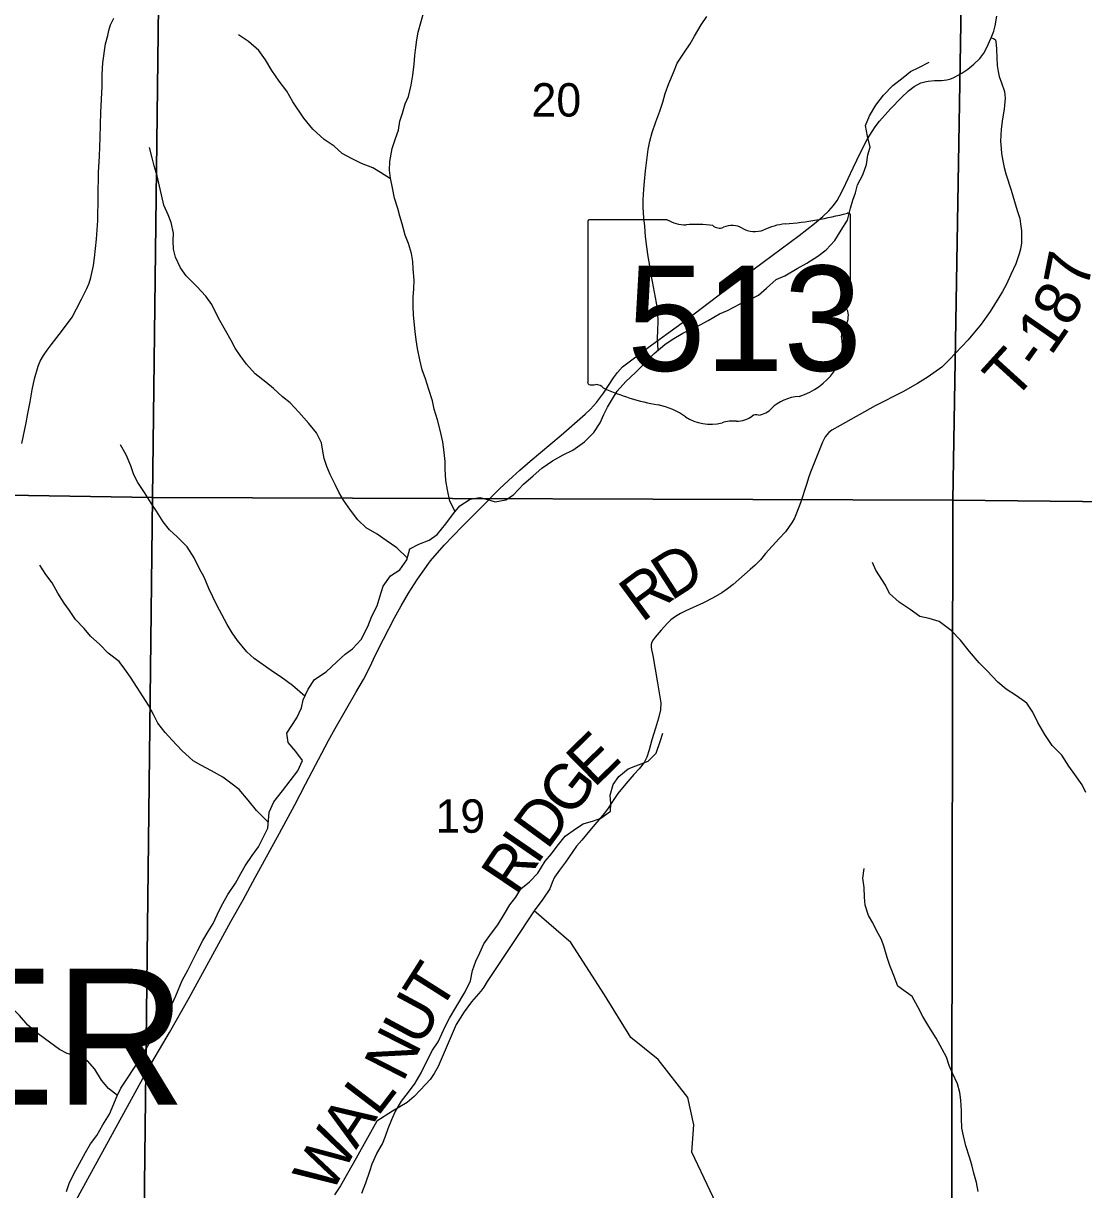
# Model space of a CAD drawing. Extents: x 0 to 191, y 0 to 55.
# Drawn here: x 147.419 to 148.083, y 22.124 to 22.855 of the extents above; entities that cross this region are included whole.
import ezdxf

# ---------------------------------------------------------------- set-up
doc = ezdxf.new("R2010")
doc.units = 0
for name, color, linetype in [('GM_X_Corporation', 7, 'Continuous'), ('GM_X_Minor_River', 7, 'Continuous'), ('GM_X_Section_Text', 7, 'Continuous'), ('GM_X_State_Location', 7, 'Continuous'), ('GM_X_State_Route', 7, 'Continuous'), ('GM_X_State_Shield', 7, 'Continuous'), ('GM_X_Township_Road', 7, 'Continuous'), ('GM_X_Township_Road_Text', 7, 'Continuous'), ('GM_X_Township_Text', 7, 'Continuous')]:
    doc.layers.add(name, color=color, linetype=linetype)

msp = doc.modelspace()

# ---------------------------------------------------------------- linework, layer by layer
at = {"layer": 'GM_X_Corporation'}
for points in [[(146.99047, 23.08061), (147.50598, 23.07166), (147.49966, 22.55789), (146.9817, 22.56624)], [(147.50598, 23.07166), (148.00969, 23.06615), (148.00124, 22.55615), (147.49966, 22.55789)], [(148.00969, 23.06615), (148.5174, 23.05975), (148.50931, 22.55089), (148.00124, 22.55615)], [(146.9817, 22.56624), (147.49966, 22.55789), (147.49374, 22.05529), (146.98113, 22.06049)], [(147.49966, 22.55789), (148.00124, 22.55615), (148.00028, 22.05116), (148.00031, 22.04876), (147.49374, 22.05529)], [(148.00124, 22.55615), (148.50931, 22.55089), (148.50724, 22.04405), (148.00031, 22.04876), (148.00028, 22.05116)]]:
    msp.add_lwpolyline(points, close=True, dxfattribs=at)
at = {"layer": 'GM_X_Minor_River'}
for points in [[(147.6893, 22.54901), (147.68598, 22.55555), (147.68445, 22.56276), (147.68349, 22.56845), (147.68309, 22.57566), (147.68308, 22.5804), (147.68231, 22.58799), (147.68154, 22.59274), (147.68, 22.60013), (147.67828, 22.60658), (147.67618, 22.61322), (147.67522, 22.61853), (147.67274, 22.62554), (147.67083, 22.63218), (147.66873, 22.63786), (147.66719, 22.64412), (147.66566, 22.65114), (147.66489, 22.65664), (147.66431, 22.66195), (147.66315, 22.6722), (147.66295, 22.6777), (147.66312, 22.6834), (147.66349, 22.68852), (147.66367, 22.69403), (147.66309, 22.70105), (147.66289, 22.70579), (147.66192, 22.71072), (147.6602, 22.71698), (147.6581, 22.72229), (147.65619, 22.7293), (147.65466, 22.73423), (147.65332, 22.73897), (147.65141, 22.74542), (147.65007, 22.75187), (147.64873, 22.75794), (147.64815, 22.76306), (147.64833, 22.76837), (147.64983, 22.77654), (147.6519, 22.78281), (147.65379, 22.78794), (147.65472, 22.79364), (147.65642, 22.79877), (147.65811, 22.80447), (147.66019, 22.80922), (147.66169, 22.81625), (147.66282, 22.82251), (147.66375, 22.82935), (147.66412, 22.83486), (147.66468, 22.83979), (147.66542, 22.84473), (147.66617, 22.84948), (147.66994, 22.86278)], [(147.81654, 22.65019), (147.81611, 22.65754), (147.81629, 22.66266), (147.81646, 22.66817), (147.81626, 22.67329), (147.81549, 22.67974), (147.81434, 22.68657), (147.81299, 22.69321), (147.81203, 22.69852), (147.81107, 22.70421), (147.8103, 22.70895), (147.80934, 22.71502), (147.80857, 22.72147), (147.80817, 22.72792), (147.80759, 22.73305), (147.8072, 22.7395), (147.80719, 22.74443), (147.80755, 22.75108), (147.80792, 22.75582), (147.80867, 22.76247), (147.80941, 22.7693), (147.81034, 22.77595), (147.81128, 22.78108), (147.81279, 22.78658), (147.81505, 22.79324), (147.8175, 22.79989), (147.81939, 22.80559), (147.82089, 22.8111), (147.82316, 22.81718), (147.82617, 22.82421), (147.82844, 22.82991), (147.83298, 22.83695), (147.83657, 22.84208), (147.83941, 22.84703), (147.84357, 22.85406), (147.84697, 22.8592)], [(147.64881, 22.75756), (147.64265, 22.76152), (147.63771, 22.76435), (147.63068, 22.76717), (147.62442, 22.77019), (147.61853, 22.77339), (147.61358, 22.77793), (147.60731, 22.78228), (147.60009, 22.7887), (147.59457, 22.79552), (147.58772, 22.80574), (147.58391, 22.81237), (147.57915, 22.81881), (147.57439, 22.82544), (147.57039, 22.83206), (147.56621, 22.83793), (147.55993, 22.8436), (147.55347, 22.84776)], [(147.9415, 22.7538), (147.9449, 22.76007), (147.94716, 22.76653), (147.94791, 22.77261), (147.94942, 22.77736), (147.94769, 22.78419), (147.94654, 22.79101), (147.94899, 22.7971), (147.95296, 22.80375), (147.95769, 22.81003), (147.96356, 22.81593), (147.97, 22.82108), (147.97474, 22.8247), (147.97985, 22.82737), (147.9863, 22.83062)], [(147.65943, 22.51995), (147.65285, 22.5264), (147.646, 22.53093), (147.64049, 22.5349), (147.63366, 22.53886), (147.62833, 22.54377), (147.62376, 22.54983), (147.61939, 22.55627), (147.61653, 22.56119), (147.61405, 22.56593), (147.611, 22.57218), (147.6089, 22.5773), (147.60719, 22.58223), (147.60642, 22.58697), (147.60565, 22.59209), (147.60241, 22.59835), (147.59765, 22.60421), (147.59137, 22.6114), (147.58586, 22.61708), (147.58111, 22.62086), (147.57559, 22.62615), (147.57065, 22.63012), (147.564, 22.63541), (147.55867, 22.64146), (147.55468, 22.64676), (147.55144, 22.6515), (147.54896, 22.65623), (147.54534, 22.66249), (147.54191, 22.66874), (147.53944, 22.67347), (147.53677, 22.67878), (147.53315, 22.68408), (147.52745, 22.69013), (147.52079, 22.69675), (147.51718, 22.70186), (147.51413, 22.7085), (147.51279, 22.71343), (147.51258, 22.71874), (147.51276, 22.72349), (147.51142, 22.73013), (147.50951, 22.73505), (147.50684, 22.74093), (147.50531, 22.74756), (147.50416, 22.75288), (147.50263, 22.75951), (147.50072, 22.76558), (147.49938, 22.7707), (147.49785, 22.77715)], [(147.5144, 22.24564), (147.51835, 22.25527), (147.52175, 22.26174), (147.52515, 22.26839), (147.5278, 22.27391), (147.5312, 22.28037), (147.5346, 22.28589), (147.53762, 22.29102), (147.54027, 22.29635), (147.54272, 22.30167), (147.54688, 22.30909), (147.55161, 22.31613), (147.55501, 22.32221), (147.55766, 22.32716), (147.5622, 22.33344), (147.56617, 22.33895), (147.57203, 22.35074), (147.57239, 22.35549), (147.57276, 22.36061), (147.57578, 22.36727), (147.58108, 22.37412), (147.586, 22.3804), (147.59073, 22.38668), (147.59375, 22.39314), (147.58957, 22.39863), (147.58462, 22.40431), (147.58385, 22.41019), (147.58706, 22.41495), (147.59009, 22.41989), (147.59311, 22.42617), (147.59405, 22.4311), (147.59726, 22.43776), (147.60123, 22.44385), (147.60843, 22.44862), (147.61524, 22.4549), (147.62036, 22.45967), (147.62509, 22.4631), (147.63039, 22.46881), (147.63455, 22.47699), (147.63719, 22.48345), (147.6404, 22.48991), (147.6421, 22.49561), (147.64417, 22.50226), (147.6489, 22.50873), (147.65477, 22.51255), (147.65912, 22.51883), (147.66101, 22.52567), (147.6665, 22.52872), (147.67314, 22.53121), (147.67806, 22.53465), (147.68355, 22.54131), (147.68828, 22.54778), (147.69225, 22.55254), (147.69869, 22.55692), (147.70476, 22.55789), (147.70951, 22.55658), (147.71445, 22.55508), (147.72108, 22.55643), (147.72582, 22.55948), (147.73226, 22.56615), (147.73813, 22.57148), (147.74362, 22.57625), (147.75025, 22.58083), (147.75707, 22.58465), (147.76314, 22.58751), (147.77033, 22.59266), (147.7762, 22.59856), (147.78017, 22.60465), (147.78244, 22.60978), (147.7849, 22.61454), (147.78792, 22.61967), (147.79095, 22.62443), (147.79625, 22.63052), (147.8023, 22.63623), (147.80836, 22.64214), (147.81404, 22.64804), (147.82067, 22.65376), (147.82541, 22.65681), (147.83204, 22.66082), (147.83678, 22.66311), (147.84284, 22.66598), (147.84796, 22.66884), (147.85497, 22.67304), (147.8599, 22.67495), (147.86786, 22.67916), (147.8726, 22.68126), (147.87942, 22.6847), (147.88434, 22.68908), (147.89059, 22.69442), (147.8959, 22.69671), (147.90367, 22.70129), (147.90973, 22.70473), (147.91655, 22.70912), (147.92186, 22.71312), (147.92735, 22.71883), (147.93113, 22.7253), (147.9351, 22.73157), (147.93717, 22.73917), (147.93848, 22.74411), (147.94018, 22.74886), (147.9415, 22.7538)], [(147.59513, 22.43334), (147.58739, 22.44), (147.58035, 22.44529), (147.5756, 22.4485), (147.57047, 22.4519), (147.56344, 22.457), (147.55869, 22.46116), (147.55298, 22.46816), (147.54956, 22.47308), (147.54651, 22.4782), (147.54308, 22.48445), (147.54022, 22.48994), (147.53755, 22.49563), (147.53507, 22.50093), (147.53202, 22.50794), (147.52917, 22.51325), (147.52574, 22.52007), (147.52136, 22.52688), (147.51508, 22.53313), (147.51033, 22.53766), (147.50633, 22.54259), (147.50214, 22.5494), (147.49891, 22.55433), (147.49472, 22.56096), (147.49053, 22.5672), (147.48805, 22.57213), (147.48614, 22.57763), (147.48309, 22.58464), (147.47966, 22.59089)], [(148.08444, 22.37297), (148.08216, 22.3779), (148.07759, 22.38434), (148.07397, 22.38945), (148.06941, 22.39646), (148.06351, 22.40251), (148.05894, 22.40933), (148.05456, 22.41691), (148.05132, 22.42335), (148.04751, 22.42903), (148.04105, 22.43356), (148.03459, 22.43772), (148.02946, 22.44207), (148.02262, 22.44926), (148.01767, 22.45418), (148.01158, 22.46137), (148.00607, 22.46856), (148.00017, 22.47462), (147.99257, 22.4801), (147.98631, 22.48197), (147.98042, 22.48328), (147.97453, 22.48763), (147.9675, 22.49235), (147.9616, 22.49764), (147.95894, 22.50295), (147.95285, 22.51242), (147.95094, 22.51716)], [(147.57229, 22.35416), (147.56479, 22.36172), (147.55965, 22.36816), (147.55395, 22.37497), (147.54881, 22.37894), (147.54368, 22.38272), (147.53666, 22.38649), (147.53001, 22.39007), (147.52526, 22.3929), (147.51803, 22.39933), (147.51195, 22.40576), (147.50757, 22.41068), (147.50301, 22.41655), (147.50034, 22.42185), (147.4971, 22.42772), (147.49386, 22.43303), (147.49005, 22.4389), (147.48587, 22.44534), (147.48244, 22.45026), (147.47882, 22.45518), (147.47198, 22.46028), (147.46666, 22.46577), (147.46076, 22.47087), (147.45677, 22.47579), (147.45144, 22.48147), (147.44764, 22.48696), (147.4444, 22.49169), (147.4404, 22.49794), (147.43678, 22.50438), (147.43279, 22.50968), (147.42898, 22.51555)], [(147.69559, 22.24807), (147.69898, 22.25496), (147.70029, 22.26142), (147.70237, 22.26731), (147.70482, 22.27263), (147.70728, 22.27814), (147.71201, 22.2848), (147.71617, 22.29013), (147.72033, 22.29698), (147.72354, 22.30268), (147.72732, 22.30744), (147.73054, 22.31258), (147.73584, 22.31696), (147.74114, 22.32248), (147.74568, 22.3299), (147.74965, 22.33466), (147.75325, 22.33942), (147.75836, 22.3457), (147.7648, 22.35027), (147.76953, 22.35333), (147.77598, 22.35525), (147.78072, 22.35697), (147.78678, 22.36136), (147.78696, 22.3661), (147.78657, 22.37142), (147.78826, 22.37806), (147.79186, 22.38301), (147.79773, 22.38778), (147.80247, 22.38969), (147.81024, 22.39256), (147.81535, 22.39771), (147.8178, 22.40493), (147.8195, 22.41025)], [(147.96671, 22.25166), (147.96384, 22.25946), (147.96174, 22.26458), (147.96002, 22.2697), (147.95811, 22.27614), (147.95639, 22.28088), (147.95334, 22.28657), (147.95106, 22.2913), (147.94839, 22.29604), (147.94629, 22.30249), (147.9459, 22.30742), (147.94569, 22.31349), (147.94473, 22.31937), (147.94567, 22.32545)], [(147.6309, 22.122), (147.63332, 22.12847), (147.63593, 22.13569), (147.63742, 22.14044), (147.64022, 22.14672), (147.64378, 22.15281), (147.64565, 22.15775), (147.64732, 22.1625), (147.64956, 22.16802), (147.6518, 22.17296), (147.65574, 22.17963), (147.66006, 22.18534), (147.66419, 22.19087), (147.66813, 22.19734), (147.67149, 22.20457), (147.67524, 22.21161), (147.67861, 22.21675), (147.68104, 22.22189), (147.68329, 22.22683), (147.68572, 22.23159), (147.68966, 22.23825), (147.69559, 22.24807)], [(148.01698, 22.12302), (148.016, 22.1287), (148.01445, 22.13457), (148.0131, 22.13969), (148.01155, 22.14461), (148.00943, 22.15161), (148.00788, 22.15786), (148.00691, 22.16279), (148.00668, 22.16886), (148.00665, 22.1736), (148.00624, 22.18023), (148.00564, 22.18497), (148.0041, 22.19046), (148.00103, 22.19708), (147.99892, 22.202), (147.99719, 22.20711), (147.99451, 22.21222), (147.99068, 22.21902), (147.9861, 22.22639), (147.98247, 22.23263), (147.97921, 22.23868), (147.97577, 22.24511), (147.96671, 22.25166)], [(147.47774, 22.18312), (147.47211, 22.18759), (147.46773, 22.19287), (147.46352, 22.19967), (147.45895, 22.20496), (147.45269, 22.20757), (147.44625, 22.20943), (147.4415, 22.21205), (147.43504, 22.21657), (147.42801, 22.22183), (147.42154, 22.22729), (147.41639, 22.23333), (147.4053, 22.24418)], [(147.4458, 22.12294), (147.44747, 22.12807), (147.45047, 22.13416), (147.45403, 22.14063), (147.45777, 22.14748), (147.46077, 22.15281), (147.46471, 22.15814), (147.46865, 22.16481), (147.47277, 22.17147), (147.47763, 22.18288), (147.47987, 22.18783), (147.48437, 22.19468), (147.48756, 22.19944), (147.49131, 22.20516), (147.496, 22.21277), (147.49862, 22.21772), (147.50294, 22.22439), (147.50707, 22.22972), (147.5144, 22.24564)]]:
    msp.add_lwpolyline(points, dxfattribs=at)
at = {"layer": 'GM_X_State_Route'}
msp.add_lwpolyline([(147.45079, 22.1156), (147.49727, 22.20037), (147.51038, 22.22258), (147.52262, 22.24434), (147.53508, 22.26681), (147.54879, 22.29218), (147.55643, 22.30576), (147.56394, 22.31978), (147.57926, 22.34748), (147.58877, 22.36539), (147.59561, 22.37825), (147.61004, 22.40555), (147.61419, 22.4131), (147.62714, 22.43561), (147.63197, 22.44383), (147.63612, 22.45191), (147.63929, 22.45884), (147.64434, 22.46911), (147.65127, 22.48251), (147.65555, 22.49002), (147.66011, 22.49797), (147.66578, 22.50672), (147.67396, 22.51811), (147.68244, 22.52794), (147.69375, 22.53969), (147.70469, 22.55059), (147.71729, 22.56341), (147.72528, 22.57073), (147.72988, 22.57489), (147.7364, 22.58061), (147.75566, 22.59682), (147.7708, 22.61018), (147.77411, 22.6133), (147.77786, 22.61737), (147.78228, 22.62318), (147.78853, 22.63287), (147.79099, 22.63613), (147.79412, 22.6397), (147.80162, 22.64538), (147.81033, 22.65185), (147.82181, 22.66025), (147.83378, 22.66901), (147.85402, 22.68415), (147.88234, 22.70532), (147.90494, 22.72207), (147.91454, 22.72953), (147.91982, 22.734), (147.92357, 22.73744), (147.92638, 22.74074), (147.92862, 22.74396), (147.93022, 22.74673), (147.93246, 22.75102), (147.93867, 22.76437), (147.9434, 22.77407), (147.94778, 22.78255), (147.95064, 22.78724), (147.9526, 22.79019), (147.95524, 22.79359), (147.96212, 22.80145), (147.96904, 22.80851), (147.97351, 22.81266), (147.97704, 22.8153), (147.98124, 22.81762), (147.98356, 22.81838), (147.9857, 22.81878), (147.98977, 22.81909), (147.9941, 22.81914), (147.99736, 22.81954), (148, 22.82026), (148.00223, 22.82119), (148.00692, 22.82383), (148.01063, 22.82633), (148.01438, 22.82932), (148.01809, 22.83299), (148.01943, 22.83464), (148.02054, 22.83625), (148.02233, 22.83937), (148.02528, 22.8459), (148.0268, 22.85014), (148.02773, 22.85346), (148.02881, 22.85947)], dxfattribs=at)
at = {"layer": 'GM_X_State_Shield'}
for p, q in [((147.77237, 22.73022), (147.77237, 22.63016)), ((147.82225, 22.73194), (147.77399, 22.73194)), ((147.93716, 22.68208), (147.93716, 22.73442)), ((147.93715, 22.68209), (147.93716, 22.68208))]:
    msp.add_line(p, q, dxfattribs=at)
for centre, major_axis, start_param, end_param in [((147.87846, 22.86836), (0.17476, 0), 4.814394, 5.042369), ((147.93533, 22.73464), (0.00183, 0), 6.141152, 7.989035), ((147.77426, 22.73043), (0.00191, 0), 1.712693, 3.28349), ((147.83375, 22.74356), (0.01852, 0), 4.042523, 4.731795), ((147.83989, 22.67577), (0.06648, 0), 1.404758, 1.657858), ((147.86282, 22.71939), (0.01111, 0), 0.950623, 2.079405), ((147.90075, 22.70138), (0.03516, 0), 1.699011, 2.107814), ((147.85498, 22.73095), (0.00534, 0), 3.836095, 5.185415), ((147.87715, 22.73525), (0.01336, 0), 4.081561, 5.145723), ((147.93674, 22.67824), (0.00284, 0), 1.883978, 3.671073), ((147.9352, 22.68188), (0.00196, 0), 5.05454, 6.418171), ((147.91868, 22.67162), (0.01704, 0), 5.934695, 6.695948), ((147.94373, 22.66017), (0.0124, 0), 2.387724, 3.262537), ((147.88825, 22.65351), (0.04371, 0), 5.101752, 6.440018), ((147.77427, 22.62994), (0.00193, 0), 3.00124, 4.508301), ((147.77457, 22.64018), (0.0147, 0), 4.665946, 4.897461), ((147.77757, 22.62439), (0.0053, 0), 0.519207, 1.627899), ((147.84449, 22.71429), (0.1262, 0), 4.195997, 4.488961), ((147.90668, 22.60207), (0.02394, 0), 1.647645, 2.488434), ((147.80686, 22.58521), (0.03949, 0), 0.823519, 1.323587), ((147.87635, 22.62046), (0.01412, 0), 4.937069, 5.64225), ((147.84957, 22.62389), (0.02506, 0), 4.026481, 4.996735), ((147.86405, 22.5893), (0.02059, 0), 1.495662, 1.94098), ((147.86588, 22.6164), (0.01335, 0), 4.691044, 5.507374), ((147.87795, 22.60671), (0.00376, 0), 1.147584, 2.315152)]:
    msp.add_ellipse(centre, major_axis=major_axis, ratio=0.8, start_param=start_param, end_param=end_param, dxfattribs=at)
at = {"layer": 'GM_X_Township_Road'}
for points in [[(147.41775, 22.59167), (147.42053, 22.60473), (147.42164, 22.61055), (147.42301, 22.61774), (147.42428, 22.62523), (147.42579, 22.63216), (147.42797, 22.64006), (147.42936, 22.64322), (147.43131, 22.64674), (147.43359, 22.65008), (147.43627, 22.65362), (147.43981, 22.65818), (147.44275, 22.66182), (147.44928, 22.67088), (147.45206, 22.67614), (147.4551, 22.68222), (147.45849, 22.68875), (147.46001, 22.69224), (147.46107, 22.69563), (147.46264, 22.70327), (147.4633, 22.70803), (147.46467, 22.71967), (147.46532, 22.73151), (147.46583, 22.76148), (147.46654, 22.7718), (147.46689, 22.78334), (147.46735, 22.79924), (147.46804, 22.81548), (147.46821, 22.82282), (147.46866, 22.83026), (147.47028, 22.8421), (147.4716, 22.84737), (147.47236, 22.85056), (147.47342, 22.8541), (147.4754, 22.85815)], [(148.02528, 22.8459), (148.02671, 22.84549), (148.02787, 22.84456), (148.02841, 22.84161), (148.02863, 22.83848), (148.02905, 22.82861), (148.02961, 22.82473), (148.03023, 22.82162), (148.03171, 22.81779), (148.03359, 22.81228), (148.03405, 22.80815), (148.03329, 22.80121), (148.03227, 22.79519), (148.0314, 22.78856), (148.03109, 22.78116), (148.0314, 22.77662), (148.03171, 22.77345), (148.03252, 22.76891), (148.03339, 22.76463), (148.03446, 22.76065), (148.03778, 22.75044), (148.03992, 22.7433), (148.04152, 22.73768), (148.04308, 22.73259), (148.04359, 22.72927), (148.04421, 22.72493), (148.04426, 22.72085), (148.04416, 22.71738), (148.04354, 22.71355), (148.04283, 22.71054), (148.04058, 22.70437), (148.03752, 22.69753), (148.03487, 22.69161), (148.03237, 22.68702), (148.03002, 22.68309), (148.02451, 22.67437), (148.0189, 22.66656), (148.01079, 22.65661), (147.99895, 22.64411), (147.99431, 22.63962), (147.98574, 22.63345), (147.97895, 22.62937), (147.96977, 22.62415), (147.95252, 22.61539), (147.93058, 22.60299), (147.92527, 22.60003), (147.92354, 22.5986), (147.92119, 22.59595), (147.91951, 22.59253), (147.91196, 22.57365), (147.91073, 22.57013), (147.90961, 22.56661), (147.90578, 22.55452), (147.90328, 22.54814), (147.90201, 22.54498), (147.90043, 22.54242), (147.89828, 22.53906), (147.89629, 22.53635), (147.89231, 22.53227), (147.88379, 22.52278), (147.88058, 22.5189), (147.87726, 22.51554), (147.87415, 22.51278), (147.86364, 22.50334), (147.86002, 22.50064), (147.85644, 22.49814), (147.85093, 22.49497), (147.84491, 22.49181), (147.83384, 22.48691), (147.83052, 22.48528), (147.82731, 22.48339), (147.82455, 22.48115), (147.82236, 22.47905), (147.81833, 22.47477), (147.81476, 22.47043), (147.81348, 22.46865), (147.81262, 22.46717), (147.81221, 22.46569), (147.81216, 22.46416), (147.81231, 22.46252), (147.81323, 22.45895), (147.81619, 22.44166), (147.81813, 22.42921), (147.81802, 22.42477), (147.8168, 22.41966), (147.81481, 22.41334), (147.81256, 22.40609), (147.81083, 22.39971), (147.8094, 22.39512), (147.80782, 22.39191), (147.80455, 22.38788), (147.80124, 22.38425), (147.79619, 22.37839), (147.79134, 22.37247), (147.78756, 22.3667), (147.78511, 22.36313), (147.78297, 22.36017), (147.77465, 22.35032), (147.76868, 22.34318), (147.76542, 22.3393), (147.75848, 22.32946), (147.75465, 22.32441), (147.75159, 22.31991), (147.75011, 22.3167), (147.74858, 22.31257), (147.74419, 22.30624), (147.73884, 22.29894), (147.72577, 22.27899), (147.7094, 22.25456), (147.70725, 22.25098), (147.70537, 22.24843), (147.69965, 22.2418), (147.69496, 22.23563), (147.68991, 22.22772), (147.67863, 22.20124), (147.67618, 22.19685), (147.67373, 22.19323), (147.66761, 22.18664), (147.66368, 22.18261), (147.65924, 22.17874), (147.65006, 22.17343), (147.64026, 22.1671), (147.62536, 22.14057), (147.6174, 22.12649), (147.61382, 22.1209)], [(147.89283, 22.04879), (147.88893, 22.05328), (147.87877, 22.06648), (147.86064, 22.09916), (147.83764, 22.14755), (147.839, 22.16484), (147.83505, 22.18188), (147.81663, 22.20564), (147.79944, 22.21953), (147.78288, 22.24615), (147.76173, 22.27896), (147.73884, 22.29894)]]:
    msp.add_lwpolyline(points, dxfattribs=at)

# ---------------------------------------------------------------- texts
at = {"layer": 'GM_X_Section_Text'}
for s, p in [('20', (147.73719, 22.79654)), ('19', (147.67698, 22.34779))]:
    msp.add_text(s, height=0.020928, rotation=0.00001, dxfattribs=at).set_placement(p)
at = {"layer": 'GM_X_State_Location'}
for s in ['s', 'r']:
    msp.add_text(s, height=0.0000947, dxfattribs=at).set_placement((147.85291, 22.67354))
msp.add_text('513', height=0.0000947, rotation=0.00001, dxfattribs=at).set_placement((147.81948, 22.66665))
at = {"layer": 'GM_X_State_Shield'}
msp.add_text('513', height=0.065918, dxfattribs=at).set_placement((147.7971, 22.63722))
at = {"layer": 'GM_X_Township_Road_Text'}
for s, rotation, p in [('7', 78.69991, (148.08561, 22.6876)), ('8', 62.60278, (148.07469, 22.66387)), ('1', 55.20722, (148.06264, 22.64608)), ('T', 47.77993, (148.03907, 22.61772)), ('-', 54.38771, (148.05559, 22.63624)), ('D', 32.83021, (147.82461, 22.49272)), ('R', 36.53814, (147.80626, 22.4791)), ('E', 44.48481, (147.77642, 22.37541)), ('G', 52.02117, (147.76169, 22.35644)), ('D', 53.81568, (147.74708, 22.33645)), ('I', 55.46775, (147.74059, 22.32701)), ('R', 56.21034, (147.72767, 22.3077)), ('T', 57.61393, (147.67943, 22.23453)), ('U', 61.66716, (147.66783, 22.21298)), ('N', 62.92999, (147.65653, 22.19087)), ('L', 52.65011, (147.64067, 22.16927)), ('A', 56.65648, (147.62724, 22.14882)), ('W', 60.83952, (147.61148, 22.12054))]:
    msp.add_text(s, height=0.02841, rotation=rotation, dxfattribs=at).set_placement(p)
at = {"layer": 'GM_X_Township_Text'}
msp.add_text('BEAVER', height=0.085227, rotation=0.00001, dxfattribs=at).set_placement((147.05835, 22.17739))

doc.saveas('drawing.dxf')
